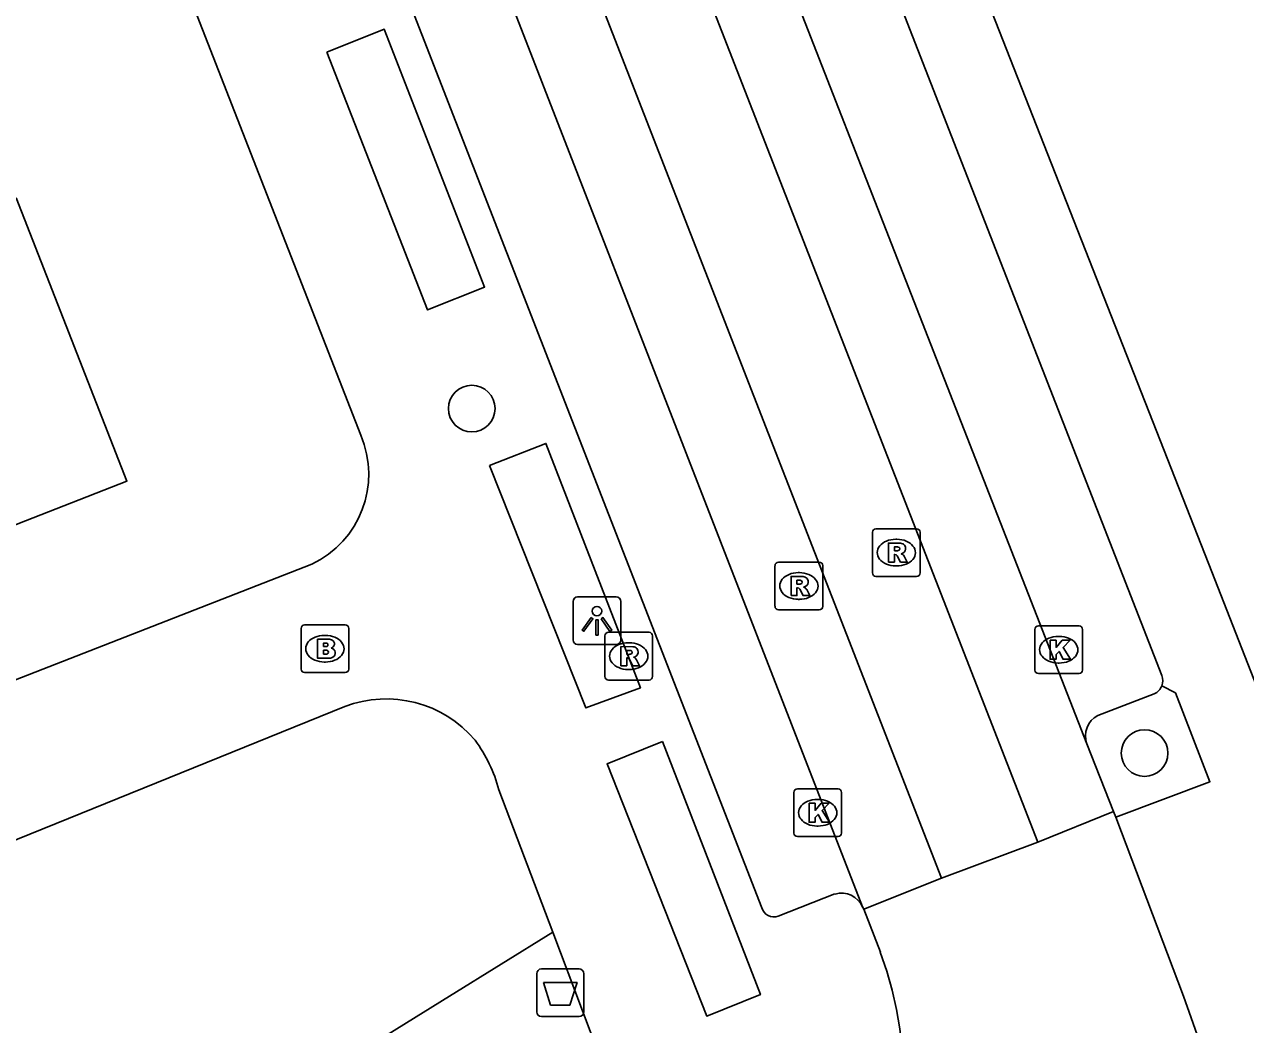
# Model space of a CAD drawing. Extents: x 159689 to 160786, y 387323 to 388339.
# Drawn here: x 160199.12 to 160224.72, y 387740.35 to 387761.31 of the extents above; entities that cross this region are included whole.
import ezdxf

# ---------------------------------------------------------------- set-up
doc = ezdxf.new("R2010")
doc.units = 0
for name, color, linetype in [('IMGEO_Afvalbak', 7, 'Continuous'), ('IMGEO_Boom', 7, 'Continuous'), ('IMGEO_Brandkraan', 7, 'Continuous'), ('IMGEO_Groenvoorziening', 7, 'Continuous'), ('IMGEO_Kolk', 7, 'Continuous'), ('IMGEO_Lichtpunt', 7, 'Continuous'), ('IMGEO_Pand', 7, 'Continuous'), ('IMGEO_Parkeervlak_open', 7, 'Continuous'), ('IMGEO_Rijbaan_lokaal_gesloten', 7, 'Continuous'), ('IMGEO_Rioolput', 7, 'Continuous'), ('IMGEO_Voetpad_open', 7, 'Continuous')]:
    doc.layers.add(name, color=color, linetype=linetype)

msp = doc.modelspace()

# ---------------------------------------------------------------- linework, layer by layer
at = {"layer": 'IMGEO_Afvalbak'}
for p, q in [((160209.86, 387740.612), (160209.86, 387741.412)), ((160209.86, 387741.412), (160209.86, 387740.612)), ((160209.96, 387741.512), (160210.75, 387741.512)), ((160210.75, 387741.512), (160209.96, 387741.512)), ((160210.85, 387741.412), (160210.85, 387740.612)), ((160210.85, 387740.612), (160210.85, 387741.412)), ((160210.75, 387740.512), (160209.96, 387740.512)), ((160209.96, 387740.512), (160210.75, 387740.512))]:
    msp.add_line(p, q, dxfattribs=at)
msp.add_lwpolyline([(160210.003, 387741.226), (160210.707, 387741.226), (160210.558, 387740.756), (160210.152, 387740.756), (160210.003, 387741.226)], dxfattribs=at)
for centre, start, end in [((160209.96, 387741.412), 90, 180), ((160209.96, 387741.412), 90, 180), ((160210.75, 387741.412), 0, 90), ((160210.75, 387741.412), 360, 90), ((160209.96, 387740.612), 180, 270), ((160209.96, 387740.612), 180, 270), ((160210.75, 387740.612), 270, 0), ((160210.75, 387740.612), 270, 0)]:
    msp.add_arc(centre, 0.1, start, end, dxfattribs=at)
at = {"layer": 'IMGEO_Boom'}
for centre in [(160208.499, 387753.26), (160222.607, 387746.038)]:
    msp.add_circle(centre, 0.489, dxfattribs=at)
at = {"layer": 'IMGEO_Brandkraan'}
for p, q in [((160204.918, 387747.8), (160204.918, 387748.652)), ((160204.993, 387748.726), (160205.845, 387748.726)), ((160205.406, 387748.506), (160205.431, 387748.506)), ((160205.919, 387748.652), (160205.919, 387747.8)), ((160205.845, 387747.726), (160204.993, 387747.726)), ((160205.429, 387747.946), (160205.404, 387747.946))]:
    msp.add_line(p, q, dxfattribs=at)
for points in [[(160204.918, 387747.8), (160204.918, 387748.652)], [(160204.993, 387748.726), (160205.845, 387748.726)], [(160205.919, 387748.652), (160205.919, 387747.8)], [(160205.266, 387748.426), (160205.266, 387748.026), (160205.479, 387748.026)], [(160205.497, 387748.426), (160205.266, 387748.426)], [(160205.445, 387748.345), (160205.391, 387748.345), (160205.391, 387748.269)], [(160205.391, 387748.269), (160205.444, 387748.269)], [(160205.453, 387748.193), (160205.391, 387748.193), (160205.391, 387748.112)], [(160205.391, 387748.112), (160205.453, 387748.112)], [(160205.845, 387747.726), (160204.993, 387747.726)]]:
    msp.add_lwpolyline(points, dxfattribs=at)
for centre, radius, start, end in [((160204.995, 387748.65), 0.0765, 91.552, 178.448), ((160204.995, 387748.65), 0.0765, 91.552, 178.448), ((160205.843, 387748.65), 0.0765, 1.552, 88.448), ((160205.843, 387748.65), 0.0765, 1.552, 88.448), ((160205.446, 387748.307), 0.0379, 267.8285, 90.9355), ((160205.501, 387748.281), 0.145, 59.4692, 91.5367), ((160205.526, 387748.328), 0.0922, 285.5137, 58.1501), ((160205.531, 387748.136), 0.105, 301.3115, 78.989), ((160205.454, 387748.152), 0.0404, 269.8759, 90.5077), ((160205.485, 387748.277), 0.251, 268.6676, 293.5347), ((160204.995, 387747.802), 0.0765, 181.552, 268.448), ((160204.995, 387747.802), 0.0765, 181.552, 268.448), ((160205.843, 387747.802), 0.0765, 271.552, 358.448), ((160205.843, 387747.802), 0.0765, 271.552, 358.448)]:
    msp.add_arc(centre, radius, start, end, dxfattribs=at)
for centre, major_axis, ratio, start_param, end_param in [((160205.405, 387748.226), (-0.387, 0.002), 0.722429, 4.712389, 7.853982), ((160205.43, 387748.226), (-0.39, 0.002), 0.717154, 1.570796, 4.712389)]:
    msp.add_ellipse(centre, major_axis=major_axis, ratio=ratio, start_param=start_param, end_param=end_param, dxfattribs=at)
at = {"layer": 'IMGEO_Groenvoorziening'}
msp.add_lwpolyline([(160187.24, 387732.505), (160187.714, 387732.742), (160198.307, 387736.801), (160198.939, 387735.303), (160208.031, 387740.94), (160210.196, 387742.282)], dxfattribs=at)
at = {"layer": 'IMGEO_Kolk'}
for p, q in [((160220.306, 387747.779), (160220.306, 387748.631)), ((160220.381, 387748.705), (160221.233, 387748.705)), ((160220.794, 387748.485), (160220.819, 387748.485)), ((160221.307, 387748.631), (160221.307, 387747.779)), ((160220.817, 387747.925), (160220.792, 387747.925)), ((160221.233, 387747.705), (160220.381, 387747.705)), ((160215.252, 387744.361), (160215.252, 387745.213)), ((160215.327, 387745.287), (160216.179, 387745.287)), ((160216.253, 387745.213), (160216.253, 387744.361)), ((160215.74, 387745.067), (160215.765, 387745.067)), ((160215.763, 387744.507), (160215.738, 387744.507)), ((160216.179, 387744.287), (160215.327, 387744.287))]:
    msp.add_line(p, q, dxfattribs=at)
for points in [[(160220.306, 387747.779), (160220.306, 387748.631)], [(160220.381, 387748.705), (160221.233, 387748.705)], [(160221.307, 387748.631), (160221.307, 387747.779)], [(160220.627, 387748.405), (160220.75, 387748.405), (160220.75, 387748.254), (160220.88, 387748.405), (160221.044, 387748.405), (160220.898, 387748.254), (160221.051, 387748.005), (160220.899, 387748.005), (160220.814, 387748.169), (160220.75, 387748.102), (160220.75, 387748.005), (160220.627, 387748.005), (160220.627, 387748.405)], [(160221.233, 387747.705), (160220.381, 387747.705)], [(160215.252, 387744.361), (160215.252, 387745.213)], [(160215.327, 387745.287), (160216.179, 387745.287)], [(160216.253, 387745.213), (160216.253, 387744.361)], [(160215.573, 387744.987), (160215.696, 387744.987), (160215.696, 387744.836), (160215.826, 387744.987), (160215.99, 387744.987), (160215.844, 387744.836), (160215.997, 387744.587), (160215.845, 387744.587), (160215.76, 387744.751), (160215.696, 387744.684), (160215.696, 387744.587), (160215.573, 387744.587), (160215.573, 387744.987)], [(160216.179, 387744.287), (160215.327, 387744.287)]]:
    msp.add_lwpolyline(points, dxfattribs=at)
for centre, start, end in [((160220.383, 387748.629), 91.552, 178.448), ((160220.383, 387748.629), 91.552, 178.448), ((160221.231, 387748.629), 1.552, 88.448), ((160221.231, 387748.629), 1.552, 88.448), ((160220.383, 387747.781), 181.552, 268.448), ((160220.383, 387747.781), 181.552, 268.448), ((160221.231, 387747.781), 271.552, 358.448), ((160221.231, 387747.781), 271.552, 358.448), ((160215.329, 387745.211), 91.552, 178.448), ((160215.329, 387745.211), 91.552, 178.448), ((160216.177, 387745.211), 1.552, 88.448), ((160216.177, 387745.211), 1.552, 88.448), ((160215.329, 387744.363), 181.552, 268.448), ((160215.329, 387744.363), 181.552, 268.448), ((160216.177, 387744.363), 271.552, 358.448), ((160216.177, 387744.363), 271.552, 358.448)]:
    msp.add_arc(centre, 0.0765, start, end, dxfattribs=at)
for centre, major_axis, ratio, start_param, end_param in [((160220.793, 387748.205), (-0.387, 0.002), 0.722429, 4.712389, 7.853982), ((160220.818, 387748.205), (-0.39, 0.002), 0.717154, 1.570796, 4.712389), ((160215.739, 387744.787), (-0.387, 0.002), 0.722429, 4.712389, 7.853982), ((160215.764, 387744.787), (-0.39, 0.002), 0.717154, 1.570796, 4.712389)]:
    msp.add_ellipse(centre, major_axis=major_axis, ratio=ratio, start_param=start_param, end_param=end_param, dxfattribs=at)
at = {"layer": 'IMGEO_Lichtpunt'}
for p, q in [((160211.527, 387749.312), (160210.719, 387749.312)), ((160211.527, 387749.312), (160210.719, 387749.312)), ((160210.625, 387749.217), (160210.625, 387748.41)), ((160210.625, 387749.217), (160210.625, 387748.41)), ((160211.621, 387748.41), (160211.621, 387749.217)), ((160211.621, 387748.41), (160211.621, 387749.217)), ((160210.719, 387748.316), (160211.527, 387748.316)), ((160210.719, 387748.316), (160211.527, 387748.316))]:
    msp.add_line(p, q, dxfattribs=at)
for points in [[(160210.999, 387748.881), (160211.038, 387748.853), (160210.85, 387748.591), (160210.812, 387748.618), (160210.999, 387748.881)], [(160211.101, 387748.833), (160211.148, 387748.833), (160211.148, 387748.511), (160211.101, 387748.511), (160211.101, 387748.833)], [(160211.211, 387748.853), (160211.249, 387748.88), (160211.436, 387748.618), (160211.397, 387748.59), (160211.211, 387748.853)]]:
    msp.add_lwpolyline(points, dxfattribs=at)
msp.add_circle((160211.124, 387749.015), 0.0994, dxfattribs=at)
for centre, start, end in [((160210.719, 387749.217), 90, 180), ((160210.719, 387749.217), 90, 180), ((160211.527, 387749.217), 0, 90), ((160211.527, 387749.217), 0, 90), ((160210.719, 387748.41), 180, 270), ((160210.719, 387748.41), 180, 270), ((160211.527, 387748.41), 270, 0), ((160211.527, 387748.41), 270, 360)]:
    msp.add_arc(centre, 0.0946, start, end, dxfattribs=at)
at = {"layer": 'IMGEO_Pand'}
msp.add_lwpolyline([(160198.948, 387757.676), (160201.266, 387751.739), (160196.812, 387750), (160193.29, 387748.625), (160192.755, 387750), (160190.975, 387754.572)], dxfattribs=at)
at = {"layer": 'IMGEO_Parkeervlak_open'}
msp.add_lwpolyline([(160222.809, 387747.28), (160221.627, 387746.826)], dxfattribs=at)
for centre, radius, start, end in [((160222.684, 387747.559), 0.306, 294.2037, 338.9303), ((160221.851, 387746.397), 0.484, 117.5017, 200.1272)]:
    msp.add_arc(centre, radius, start, end, dxfattribs=at)
at = {"layer": 'IMGEO_Rijbaan_lokaal_gesloten'}
for points in [[(160197.99, 387801.653), (160205.298, 387782.827), (160220.37, 387744.173)], [(160199.88, 387801.298), (160221.396, 387746.23)], [(160218.348, 387743.414), (160195.962, 387800.895)], [(160216.695, 387742.811), (160194.351, 387800.269)], [(160221.396, 387746.23), (160221.953, 387744.811)], [(160221.953, 387744.811), (160220.37, 387744.173)], [(160221.953, 387744.811), (160222.003, 387744.693)], [(160222.003, 387744.693), (160223.42, 387740.944), (160223.991, 387739.341)], [(160220.37, 387744.173), (160218.348, 387743.414)], [(160218.348, 387743.414), (160216.722, 387742.767)], [(160216.722, 387742.767), (160216.695, 387742.811)], [(160217.066, 387741.866), (160216.722, 387742.767)]]:
    msp.add_lwpolyline(points, dxfattribs=at)
msp.add_arc((160209.273, 387739.033), 8.291, 290.9715, 19.9774, dxfattribs=at)
at = {"layer": 'IMGEO_Rioolput'}
for p, q in [((160216.9, 387749.815), (160216.9, 387750.667)), ((160216.975, 387750.741), (160217.827, 387750.741)), ((160217.901, 387750.667), (160217.901, 387749.815)), ((160217.388, 387750.521), (160217.413, 387750.521)), ((160214.932, 387750.041), (160215.784, 387750.041)), ((160214.857, 387749.115), (160214.857, 387749.967)), ((160215.345, 387749.821), (160215.37, 387749.821)), ((160215.858, 387749.967), (160215.858, 387749.115)), ((160217.411, 387749.961), (160217.386, 387749.961)), ((160217.827, 387749.741), (160216.975, 387749.741)), ((160215.368, 387749.261), (160215.343, 387749.261)), ((160215.784, 387749.041), (160214.932, 387749.041)), ((160211.289, 387747.644), (160211.289, 387748.496)), ((160211.364, 387748.57), (160212.216, 387748.57)), ((160212.29, 387748.496), (160212.29, 387747.644)), ((160211.777, 387748.35), (160211.802, 387748.35)), ((160211.8, 387747.79), (160211.775, 387747.79)), ((160212.216, 387747.57), (160211.364, 387747.57))]:
    msp.add_line(p, q, dxfattribs=at)
for points in [[(160216.9, 387749.815), (160216.9, 387750.667)], [(160216.975, 387750.741), (160217.827, 387750.741)], [(160217.901, 387750.667), (160217.901, 387749.815)], [(160217.489, 387750.439), (160217.237, 387750.441), (160217.237, 387750.041)], [(160217.415, 387750.36), (160217.361, 387750.36), (160217.361, 387750.279)], [(160217.361, 387750.279), (160217.413, 387750.279)], [(160214.932, 387750.041), (160215.784, 387750.041)], [(160217.237, 387750.041), (160217.361, 387750.041), (160217.361, 387750.203), (160217.372, 387750.203)], [(160217.419, 387750.174), (160217.49, 387750.041), (160217.63, 387750.041), (160217.565, 387750.167)], [(160214.857, 387749.115), (160214.857, 387749.967)], [(160215.858, 387749.967), (160215.858, 387749.115)], [(160215.446, 387749.739), (160215.194, 387749.741), (160215.194, 387749.341)], [(160215.194, 387749.341), (160215.318, 387749.341), (160215.318, 387749.503), (160215.329, 387749.503)], [(160215.372, 387749.66), (160215.318, 387749.66), (160215.318, 387749.579)], [(160215.318, 387749.579), (160215.37, 387749.579)], [(160217.827, 387749.741), (160216.975, 387749.741)], [(160215.376, 387749.474), (160215.447, 387749.341), (160215.587, 387749.341), (160215.522, 387749.467)], [(160215.784, 387749.041), (160214.932, 387749.041)], [(160211.289, 387747.644), (160211.289, 387748.496)], [(160211.364, 387748.57), (160212.216, 387748.57)], [(160212.29, 387748.496), (160212.29, 387747.644)], [(160211.878, 387748.268), (160211.626, 387748.27), (160211.626, 387747.87)], [(160211.626, 387747.87), (160211.75, 387747.87), (160211.75, 387748.032), (160211.761, 387748.032)], [(160211.804, 387748.189), (160211.75, 387748.189), (160211.75, 387748.108)], [(160211.75, 387748.108), (160211.802, 387748.108)], [(160211.808, 387748.003), (160211.879, 387747.87), (160212.019, 387747.87), (160211.954, 387747.996)], [(160212.216, 387747.57), (160211.364, 387747.57)]]:
    msp.add_lwpolyline(points, dxfattribs=at)
for centre, radius, start, end in [((160216.977, 387750.665), 0.0765, 91.552, 178.448), ((160216.977, 387750.665), 0.0765, 91.552, 178.448), ((160217.825, 387750.665), 0.0765, 1.552, 88.448), ((160217.825, 387750.665), 0.0765, 1.552, 88.448), ((160217.397, 387750.468), 0.19, 274.7715, 282.9687), ((160217.421, 387750.264), 0.0964, 77.0061, 93.1865), ((160217.435, 387750.321), 0.0378, 276.6634, 79.6772), ((160217.488, 387750.329), 0.109, 350.3612, 89.416), ((160217.486, 387750.329), 0.112, 277.5842, 350.9817), ((160214.934, 387749.965), 0.0765, 91.552, 178.448), ((160214.934, 387749.965), 0.0765, 91.552, 178.448), ((160215.782, 387749.965), 0.0765, 1.552, 88.448), ((160215.782, 387749.965), 0.0765, 1.552, 88.448), ((160217.371, 387750.15), 0.0533, 26.0293, 88.6989), ((160217.47, 387750.114), 0.108, 29.5134, 73.7905), ((160216.977, 387749.817), 0.0765, 181.552, 268.448), ((160216.977, 387749.817), 0.0765, 181.552, 268.448), ((160217.825, 387749.817), 0.0765, 271.552, 358.448), ((160217.825, 387749.817), 0.0765, 271.552, 358.448), ((160215.328, 387749.45), 0.0533, 26.0293, 88.6989), ((160215.354, 387749.768), 0.19, 274.7715, 282.9687), ((160215.378, 387749.564), 0.0964, 77.0061, 93.1865), ((160215.392, 387749.621), 0.0378, 276.6634, 79.6772), ((160215.445, 387749.629), 0.109, 350.3612, 89.416), ((160215.443, 387749.629), 0.112, 277.5842, 350.9817), ((160215.427, 387749.414), 0.108, 29.5134, 73.7905), ((160214.934, 387749.117), 0.0765, 181.552, 268.448), ((160214.934, 387749.117), 0.0765, 181.552, 268.448), ((160215.782, 387749.117), 0.0765, 271.552, 358.448), ((160215.782, 387749.117), 0.0765, 271.552, 358.448), ((160211.366, 387748.494), 0.0765, 91.552, 178.448), ((160211.366, 387748.494), 0.0765, 91.552, 178.448), ((160212.214, 387748.494), 0.0765, 1.552, 88.448), ((160212.214, 387748.494), 0.0765, 1.552, 88.448), ((160211.877, 387748.158), 0.109, 350.3612, 89.416), ((160211.76, 387747.979), 0.0533, 26.0293, 88.6989), ((160211.786, 387748.297), 0.19, 274.7715, 282.9687), ((160211.81, 387748.093), 0.0964, 77.0061, 93.1865), ((160211.824, 387748.15), 0.0378, 276.6634, 79.6772), ((160211.875, 387748.158), 0.112, 277.5842, 350.9817), ((160211.859, 387747.943), 0.108, 29.5134, 73.7905), ((160211.366, 387747.646), 0.0765, 181.552, 268.448), ((160211.366, 387747.646), 0.0765, 181.552, 268.448), ((160212.214, 387747.646), 0.0765, 271.552, 358.448), ((160212.214, 387747.646), 0.0765, 271.552, 358.448)]:
    msp.add_arc(centre, radius, start, end, dxfattribs=at)
for centre, major_axis, ratio, start_param, end_param in [((160217.387, 387750.241), (-0.387, 0.002), 0.722429, 4.712389, 7.853982), ((160217.412, 387750.241), (-0.39, 0.002), 0.717154, 1.570796, 4.712389), ((160215.344, 387749.541), (-0.387, 0.002), 0.722429, 4.712389, 7.853982), ((160215.369, 387749.541), (-0.39, 0.002), 0.717154, 1.570796, 4.712389), ((160211.776, 387748.07), (-0.387, 0.002), 0.722429, 4.712389, 7.853982), ((160211.801, 387748.07), (-0.39, 0.002), 0.717154, 1.570796, 4.712389)]:
    msp.add_ellipse(centre, major_axis=major_axis, ratio=ratio, start_param=start_param, end_param=end_param, dxfattribs=at)
at = {"layer": 'IMGEO_Voetpad_open'}
for points in [[(160228.512, 387748.846), (160224.963, 387747.426), (160223.951, 387750), (160202.748, 387803.957), (160202.691, 387804.113), (160202.58, 387804.493), (160202.503, 387804.882), (160202.461, 387805.277), (160202.454, 387805.674), (160202.483, 387806.069), (160202.547, 387806.461), (160202.646, 387806.845), (160202.778, 387807.219), (160202.944, 387807.579), (160203.141, 387807.924), (160203.368, 387808.249), (160203.623, 387808.553), (160203.905, 387808.832), (160204.21, 387809.086), (160204.537, 387809.311), (160204.882, 387809.506), (160206.623, 387810.174)], [(160187.14, 387801.445), (160206.17, 387752.701)], [(160214.579, 387742.795), (160192.781, 387798.769)], [(160215.328, 387763.835), (160216.492, 387764.284), (160222.971, 387747.662)], [(160205.459, 387760.733), (160206.662, 387761.212), (160208.768, 387755.807), (160207.572, 387755.33), (160205.459, 387760.733)], [(160208.87, 387752.066), (160210.052, 387752.531), (160212.034, 387747.405), (160210.89, 387746.985), (160208.87, 387752.066)], [(160205.143, 387750), (160183.527, 387741.562)], [(160222.969, 387747.449), (160223.257, 387747.3), (160223.977, 387745.437), (160222.003, 387744.693)], [(160185.483, 387738.985), (160195.708, 387742.96), (160198.714, 387744.129), (160205.834, 387747.014)], [(160212.496, 387746.28), (160214.553, 387740.975), (160213.427, 387740.525), (160211.335, 387745.814), (160212.496, 387746.28)], [(160209.068, 387745.268), (160210.196, 387742.282)], [(160216.115, 387743.084), (160214.925, 387742.618)], [(160210.196, 387742.282), (160211.442, 387738.984)]]:
    msp.add_lwpolyline(points, dxfattribs=at)
for centre, radius, start, end in [((160204.258, 387751.882), 2.08, 295.1897, 23.1737), ((160222.681, 387747.558), 0.308, 339.228, 19.6961), ((160206.704, 387744.742), 2.432, 40.003, 110.9499), ((160206.008, 387744.431), 3.173, 15.2998, 36.2295), ((160216.249, 387742.615), 0.487, 23.6641, 105.9241), ((160214.837, 387742.873), 0.27, 196.7915, 289.0235)]:
    msp.add_arc(centre, radius, start, end, dxfattribs=at)

doc.saveas('drawing.dxf')
